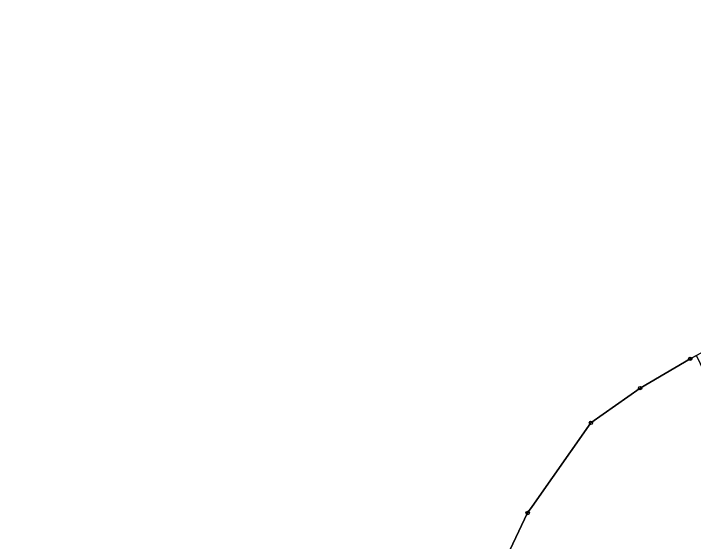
# Model space of a CAD drawing. Extents: x -759873 to -758487, y -975024 to -973516.
# Drawn here: x -759872 to -759674.3, y -973888.7 to -973735 of the extents above; entities that cross this region are included whole.
import ezdxf

# ---------------------------------------------------------------- set-up
doc = ezdxf.new("R2010")
doc.units = 0
for name, color, linetype in [('KAT_01_hranice KU', 7, 'Continuous'), ('KAT_02_hranice parcel', 7, 'Continuous'), ('KAT_11_značky bodu BP', 7, 'Continuous'), ('KAT_14_plocha_pozemek', 7, 'Continuous')]:
    doc.layers.add(name, color=color, linetype=linetype)

msp = doc.modelspace()

# ---------------------------------------------------------------- linework, layer by layer
at = {"layer": 'KAT_01_hranice KU'}
msp.add_lwpolyline([(-759409.89, -973735.02), (-759469.84, -973753.89), (-759524.16, -973754.8), (-759548.45, -973765.63), (-759553.38, -973767.83), (-759560.5, -973771), (-759594, -973804.35), (-759642.86, -973817.27), (-759646.4, -973820.05), (-759673.37, -973834.52), (-759675.2, -973835.5), (-759686.95, -973842.38), (-759689.8, -973844.05), (-759704.1, -973854.15), (-759721.15, -973878.47), (-759722.5, -973880.4), (-759745.55, -973929), (-759762.9, -973958.35), (-759774.3, -973975.7), (-759798.85, -973996.05), (-759828.85, -974009.1), (-759866.03, -974017.98), (-759872.01, -974037.29), (-759792.52, -974053.5)], dxfattribs=at)
at = {"layer": 'KAT_02_hranice parcel'}
for p, q in [((-759689.8, -973844.05), (-759686.95, -973842.38)), ((-759704.1, -973854.15), (-759689.8, -973844.05)), ((-759721.15, -973878.47), (-759704.1, -973854.15)), ((-759722.5, -973880.4), (-759721.15, -973878.47))]:
    msp.add_line(p, q, dxfattribs=at)
for points in [[(-759686.95, -973842.38), (-759675.2, -973835.5), (-759673.37, -973834.52)], [(-759762.9, -973958.35), (-759745.55, -973929), (-759722.5, -973880.4)]]:
    msp.add_lwpolyline(points, dxfattribs=at)
at = {"layer": 'KAT_11_značky bodu BP'}
for centre, radius in [((-759675.2, -973835.5), 0.5), ((-759675.2, -973835.5), 0.0303), ((-759689.8, -973844.05), 0.5), ((-759689.8, -973844.05), 0.0303), ((-759704.1, -973854.15), 0.5), ((-759704.1, -973854.15), 0.0303), ((-759722.5, -973880.4), 0.5), ((-759722.5, -973880.4), 0.0303)]:
    msp.add_circle(centre, radius, dxfattribs=at)
at = {"layer": 'KAT_14_plocha_pozemek'}
msp.add_lwpolyline([(-759595.2, -974059.1), (-759593.11, -974016.5), (-759601.09, -974012.98), (-759614.83, -974009.59), (-759625.66, -973989.4), (-759648.01, -973964.72), (-759665.96, -973928.2), (-759670.51, -973914.46), (-759671.07, -973906.7), (-759666.51, -973891.74), (-759658.11, -973874), (-759660.11, -973862.2), (-759673.37, -973834.52), (-759675.2, -973835.5), (-759686.95, -973842.38), (-759689.8, -973844.05), (-759704.1, -973854.15), (-759721.15, -973878.47), (-759722.5, -973880.4), (-759745.55, -973929), (-759762.9, -973958.35), (-759752.64, -974049.58)], dxfattribs=at)

doc.saveas('drawing.dxf')
